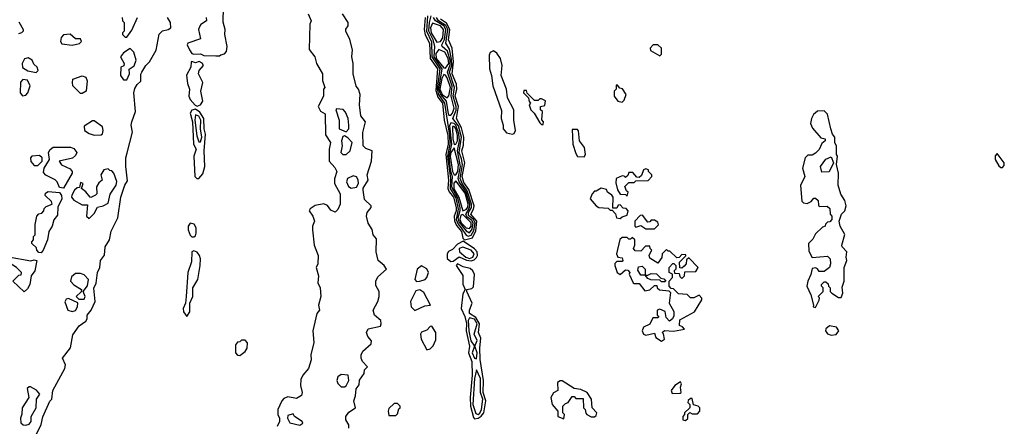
# Model space of a CAD drawing. Extents: x 2889633 to 3052318, y 540750 to 918690.
# Tile 617 of 656: x 2964250 to 2969996, y 855067 to 857442. Entities that reach past the tile are written whole.
import ezdxf

# ---------------------------------------------------------------- set-up
doc = ezdxf.new("R2010")
doc.units = 0

msp = doc.modelspace()

# ---------------------------------------------------------------- linework, layer by layer
at = {"layer": '0CON02XD'}
for points in [[(2965337.5, 857455), (2965340, 857435), (2965306.7, 857413.3), (2965299.3, 857400.7), (2965293.3, 857385), (2965305, 857330), (2965230, 857305), (2965227.5, 857295), (2965240, 857265), (2965253.6, 857243.6), (2965265, 857240), (2965305, 857242.5), (2965325, 857232.5), (2965395, 857230), (2965415, 857230), (2965423, 857237), (2965445, 857242.5), (2965457.5, 857255), (2965460, 857285), (2965446.2, 857355), (2965448.8, 857385), (2965436.4, 857426.4), (2965440, 857515)], [(2965933.8, 857475), (2965950, 857435), (2965943.3, 857415), (2965938.3, 857268.3), (2965972.5, 857225), (2965982.5, 857185), (2966016.7, 857125), (2966017, 857087), (2966030, 857045), (2966023.3, 857035), (2966022.5, 856995), (2965992, 856935), (2966005, 856907.5), (2966031.7, 856891.7), (2966035, 856770), (2966064, 856725), (2966056.2, 856685), (2966056.7, 856615), (2966088.3, 856578.3), (2966100, 856555), (2966087, 856513), (2966086.7, 856485), (2966120, 856425), (2966120, 856365), (2966107, 856333), (2966091.7, 856318.3), (2966065, 856330), (2966045.5, 856355.5), (2966025.5, 856365.5), (2965975, 856355.6), (2965945, 856336.2), (2965940, 856325), (2965960, 856295), (2965970, 856265), (2965958.8, 856235), (2965958.6, 856215), (2965968.6, 856125), (2965992, 856065), (2965990, 856015), (2965980, 855995), (2965994, 855945), (2965990, 855905), (2966002.5, 855875), (2966006.7, 855825), (2965993.6, 855773.6), (2966000, 855745), (2965983.6, 855726.4), (2965961.2, 855625), (2965966.1, 855556.1), (2965949.2, 855485), (2965950, 855455), (2965936, 855405), (2965902.5, 855365), (2965890.3, 855339.7), (2965889.2, 855305), (2965898.8, 855265), (2965894.1, 855245.9), (2965865, 855230), (2965815, 855238), (2965791.7, 855228.3), (2965778.8, 855215), (2965756.7, 855165), (2965756.2, 855135), (2965766, 855115), (2965766.2, 855095), (2965752.5, 855065)], [(2966170, 855055), (2966170, 855075), (2966152.5, 855105), (2966153.8, 855125), (2966170.5, 855149.5), (2966210, 855175), (2966200, 855215), (2966210, 855245), (2966212.5, 855285), (2966231.7, 855308.3), (2966233, 855337), (2966260, 855375), (2966263, 855397), (2966280, 855415), (2966250, 855445), (2966243.3, 855465), (2966243.3, 855485), (2966252.5, 855505), (2966301.7, 855548.3), (2966302.5, 855565), (2966281.7, 855591.7), (2966273.3, 855615), (2966283.9, 855636.1), (2966355, 855652.5), (2966360, 855665), (2966357.5, 855685), (2966320, 855715), (2966312.5, 855745), (2966340, 855795), (2966347.5, 855825), (2966347.5, 855855), (2966328.3, 855888.3), (2966327.5, 855915), (2966340.7, 855939.3), (2966390, 855985), (2966377.5, 856005), (2966342.5, 856035), (2966330, 856085), (2966331.7, 856161.7), (2966312.5, 856185), (2966307, 856217), (2966284.1, 856254.1), (2966273.8, 856295), (2966277.5, 856315), (2966300, 856345), (2966300, 856355), (2966261.7, 856391.7), (2966253.8, 856445), (2966255, 856457.5), (2966282.5, 856505), (2966277.5, 856535), (2966302.5, 856615), (2966307.5, 856675), (2966269.3, 856689.3), (2966253.3, 856705), (2966253, 856783), (2966267.5, 856845), (2966240.7, 856880.7), (2966232.5, 856945), (2966237.5, 857005), (2966227.5, 857035), (2966213.8, 857053.8), (2966196.7, 857125), (2966196.7, 857185), (2966188.8, 857225), (2966192.5, 857265), (2966176.7, 857325), (2966152.5, 857375), (2966153.3, 857386.7), (2966167.5, 857405), (2966167.5, 857425), (2966133.3, 857475)], [(2966630.4, 857465), (2966624, 857375), (2966653.2, 857313.2), (2966654.7, 857225), (2966701.2, 857155), (2966687.1, 857035), (2966694.8, 857004.8), (2966729.5, 856955), (2966757.8, 856765), (2966760.2, 856715), (2966746, 856645), (2966763.7, 856515), (2966761.2, 856455), (2966795, 856402), (2966809, 856335), (2966797.5, 856275), (2966808, 856248), (2966826.5, 856226.5), (2966855, 856183.3), (2966868, 856178)], [(2966649.2, 857465), (2966638.9, 857425), (2966635.8, 857375.8), (2966661.2, 857325), (2966671.2, 857285), (2966665.8, 857225), (2966712.9, 857155), (2966694.8, 857035), (2966704.8, 857004.8), (2966738.5, 856965), (2966750.8, 856890.8), (2966755, 856884)], [(2964245, 857430), (2964270, 857385), (2964270, 857375), (2964260, 857365), (2964241.7, 857358.3)], [(2964348.3, 855021.7), (2964375, 855077.5), (2964385, 855122.5), (2964426.4, 855213.6), (2964437.5, 855225), (2964443.3, 855275), (2964513.3, 855405), (2964516.7, 855425), (2964500, 855465), (2964546.7, 855525), (2964559.3, 855600.7), (2964597, 855653), (2964635, 855680), (2964642.5, 855695), (2964642.5, 855715), (2964667.5, 855745), (2964690, 855795), (2964683, 855873), (2964696.7, 855903.3), (2964703.3, 855965), (2964716.4, 855993.6), (2964721.2, 856035), (2964743.9, 856066.1), (2964747.5, 856115), (2964773.9, 856156.1), (2964784.1, 856205.9), (2964823.3, 856285), (2964840, 856405), (2964863.3, 856475), (2964879.3, 856500.7), (2964868.8, 856585), (2964868.8, 856635), (2964876, 856664), (2964907.5, 856785), (2964900, 856825), (2964903.3, 856845), (2964926.2, 856905), (2964916, 857015), (2964921.2, 857038.8), (2964935, 857062.5), (2964957, 857083), (2964957, 857123), (2964962.5, 857135), (2964986.4, 857173.6), (2965007.5, 857195), (2965047, 857263), (2965063.9, 857356.1), (2965083.9, 857376.1), (2965116.4, 857383.6), (2965132.5, 857395), (2965130, 857425), (2965112.5, 857455)], [(2964847.5, 857455), (2964850, 857435), (2964860, 857425), (2964860, 857375), (2964850, 857365), (2964850, 857355), (2964865, 857340), (2964875, 857340)], [(2964875, 857340), (2964905, 857380), (2964937.5, 857455)], [(2966616.9, 857455), (2966610, 857385), (2966615.9, 857354.1), (2966642.1, 857305), (2966644.6, 857215), (2966688.2, 857155), (2966678.7, 857028.7), (2966690, 856990), (2966717.3, 856955), (2966727.2, 856855), (2966747.9, 856765), (2966750, 856715), (2966735.8, 856655), (2966753.2, 856505), (2966748.7, 856455), (2966755.8, 856435.8), (2966781.5, 856405), (2966796.5, 856345), (2966796.6, 856325), (2966784.5, 856295), (2966786.9, 856266.9), (2966799.3, 856239.3), (2966827.3, 856205), (2966835.9, 856165.9), (2966845, 856156.7), (2966891.5, 856168.5), (2966911.6, 856208.4), (2966917.9, 856265), (2966883.5, 856305), (2966898.9, 856335), (2966901.2, 856355), (2966870.7, 856450.7), (2966841.5, 856491.5), (2966831.6, 856525), (2966848.2, 856605), (2966830.5, 856675), (2966840.7, 856709.3), (2966842.7, 856755), (2966829.1, 856809.1), (2966798.1, 856865), (2966811.1, 856935), (2966790.7, 856995), (2966800.8, 857035), (2966798.2, 857065), (2966774.6, 857125.4), (2966782.1, 857195), (2966773.1, 857275), (2966753.2, 857323.2), (2966759.3, 857385), (2966740.4, 857420.4), (2966704.7, 857444.7)], [(2966685, 857310), (2966705, 857313.5), (2966720, 857335), (2966722.9, 857385), (2966705.6, 857405), (2966659.1, 857420.9), (2966647.2, 857395), (2966651.3, 857365), (2966685, 857310)], [(2966755, 856884), (2966765, 856884.3), (2966775.4, 856895), (2966785.9, 856925), (2966767.1, 856995), (2966773.4, 857053.4), (2966746.6, 857135), (2966761.9, 857178.1), (2966762.6, 857205), (2966746.9, 857256.9), (2966715.8, 857285), (2966714.3, 857295), (2966728.4, 857325), (2966736.9, 857385), (2966724.6, 857405), (2966675.5, 857435), (2966665.5, 857455)], [(2966868, 856178), (2966885, 856182.7), (2966899.9, 856210.1), (2966907.5, 856255), (2966897.5, 856275), (2966868.7, 856298.7), (2966869.6, 856315), (2966886.7, 856345), (2966885.8, 856365), (2966861.9, 856441.9), (2966831.9, 856485), (2966820, 856515), (2966834.1, 856595), (2966828.9, 856628.9), (2966814.7, 856665), (2966827.3, 856755), (2966810.8, 856820.8), (2966776.7, 856865), (2966796.2, 856913.8), (2966797.8, 856935), (2966778.6, 856995), (2966786.4, 857046.4), (2966759.1, 857135), (2966771.2, 857175), (2966770.5, 857210.5), (2966758.8, 857268.8), (2966737.5, 857305), (2966747.9, 857385), (2966736.7, 857406.7), (2966693.6, 857435), (2966683.1, 857455)], [(2964555, 857293.3), (2964598.3, 857301.7), (2964610, 857315), (2964605, 857330), (2964575, 857330), (2964545, 857357.5), (2964505, 857352.5), (2964491.7, 857338.3), (2964487.5, 857315), (2964495, 857300), (2964555, 857293.3)], [(2967985, 857230), (2967995, 857240), (2967995.5, 857275.5), (2967975, 857294), (2967947.5, 857295), (2967930, 857275), (2967931.2, 857261.2), (2967985, 857230)], [(2964875, 857090), (2964890, 857125), (2964888.3, 857151.7), (2964917.3, 857172.7), (2964930, 857205), (2964915, 857252.5), (2964895, 857272.5), (2964855, 857247.5), (2964837.5, 857225), (2964860, 857185), (2964858.3, 857171.7), (2964840, 857165), (2964837.5, 857115), (2964855, 857090), (2964875, 857090)], [(2966735, 857158.1), (2966753.7, 857185), (2966750.5, 857215), (2966731.2, 857251.2), (2966695, 857268.1), (2966678, 857245), (2966680.6, 857215), (2966725, 857160.6), (2966735, 857158.1)], [(2967125, 856773.3), (2967135, 856777.5), (2967143.3, 856795), (2967133.8, 856853.8), (2967133.8, 856915), (2967096.7, 856985), (2967091.2, 857035), (2967060, 857115), (2967065.8, 857175), (2967055.7, 857215), (2967035, 857246.7), (2967015, 857260), (2966995, 857250), (2966990, 857235), (2966992, 857155), (2967003.8, 857115), (2967010.8, 857055), (2967061.2, 856911.2), (2967058.8, 856865), (2967071.2, 856825), (2967071.2, 856805), (2967091.7, 856781.7), (2967125, 856773.3)], [(2964345, 857132.5), (2964357.5, 857145), (2964352.5, 857165), (2964332.7, 857182.7), (2964322.5, 857205), (2964299.3, 857219.3), (2964277, 857213), (2964263.8, 857185), (2964265, 857162.5), (2964297, 857143), (2964345, 857132.5)], [(2965285, 856936.2), (2965305, 856944), (2965318.1, 856965), (2965306.9, 857025), (2965318.6, 857075), (2965292.5, 857125), (2965296.7, 857145), (2965322.5, 857175), (2965315, 857187.5), (2965297, 857197), (2965275, 857190), (2965255, 857197.5), (2965250, 857195), (2965247.5, 857165), (2965222.7, 857117.3), (2965228.3, 857068.3), (2965240, 857035), (2965237.1, 856995), (2965245.5, 856975.5), (2965272.9, 856942.9), (2965285, 856936.2)], [(2966745, 856985.7), (2966753.9, 856996.1), (2966764.7, 857045), (2966745, 857101.4), (2966735, 857118), (2966725, 857120.8), (2966712.5, 857097.5), (2966702.2, 857035), (2966714.9, 857004.9), (2966745, 856985.7)], [(2964265, 856997.5), (2964285, 857000), (2964296.7, 857015), (2964310, 857055), (2964295, 857087.5), (2964268.3, 857091.7), (2964253.6, 857076.4), (2964252.5, 857015), (2964265, 856997.5)], [(2964615, 857010), (2964605, 857010), (2964560, 857055), (2964557.5, 857075), (2964560, 857095), (2964615, 857113.3), (2964635, 857106.7), (2964644, 857085), (2964636.7, 857025), (2964615, 857010)], [(2967765, 856960), (2967778.3, 856971.7), (2967790, 857005), (2967768.3, 857038.3), (2967751.7, 857041.7), (2967738.3, 857058.3), (2967730, 857060), (2967730, 857035), (2967720, 857025), (2967720, 856995), (2967740, 856965), (2967765, 856960)], [(2967305, 856830), (2967306.7, 856845), (2967297, 856857), (2967300, 856905), (2967290, 856915), (2967290, 856935), (2967315, 856940), (2967317.5, 856967.5), (2967295, 856980), (2967285, 856980), (2967275, 856970), (2967255, 856970), (2967211.7, 857011.7), (2967208.3, 857028.3), (2967191.7, 857028.3), (2967190, 857015), (2967220, 856985), (2967223, 856963), (2967230, 856955), (2967223.3, 856945), (2967233.3, 856915), (2967252.5, 856895), (2967285, 856840), (2967295, 856830), (2967305, 856830)], [(2965295, 856514), (2965319.1, 856540.9), (2965330, 856585), (2965327.1, 856675), (2965333.6, 856773.6), (2965325.6, 856805), (2965324.4, 856865), (2965301.8, 856901.8), (2965275, 856918.8), (2965255, 856914), (2965244.2, 856895), (2965257.7, 856845), (2965264.3, 856714.3), (2965279.2, 856685), (2965266.2, 856645), (2965272.5, 856525), (2965282.5, 856515), (2965295, 856514)], [(2965305, 856727.5), (2965312.5, 856755), (2965304.2, 856805), (2965307.5, 856855), (2965295, 856878.6), (2965275, 856886), (2965272.1, 856855), (2965282.6, 856762.6), (2965295, 856727.5), (2965305, 856727.5)], [(2966155, 856787.5), (2966170, 856805), (2966170, 856825), (2966166.7, 856865), (2966151.7, 856901.7), (2966137, 856917), (2966098.3, 856921.7), (2966093.8, 856915), (2966113.3, 856855), (2966113.3, 856805), (2966155, 856787.5)], [(2968895, 855760), (2968916.4, 855803.6), (2968917.5, 855817.5), (2968910, 855825), (2968940, 855855), (2968940, 855875), (2968930, 855885), (2968930, 855895), (2968945, 855910), (2968955, 855910), (2968968.3, 855898.3), (2968970, 855885), (2968980, 855875), (2968980, 855855), (2968990, 855845), (2969028.3, 855818.3), (2969045, 855820), (2969053.3, 855845), (2969050.7, 855879.3), (2969062.5, 855915), (2969062.5, 855995), (2969076.7, 856035), (2969072.5, 856055), (2969077.5, 856085), (2969050, 856115), (2969047.5, 856125), (2969066.4, 856186.4), (2969037.5, 856235), (2969032.5, 856265), (2969046.7, 856305), (2969065.8, 856325), (2969074, 856355), (2969065.8, 856385), (2969042.3, 856422.3), (2969026.2, 856475), (2969028.8, 856545), (2969017.5, 856595), (2969022.5, 856645), (2969017.5, 856655), (2969017, 856703), (2969007.5, 856725), (2969006.7, 856755), (2968993, 856773), (2968983.6, 856803.6), (2968965, 856890), (2968945, 856910), (2968905, 856907.5), (2968882.5, 856887.5), (2968870, 856865), (2968866, 856835), (2968877.3, 856807.3), (2968925, 856752.5), (2968950, 856745), (2968950, 856735), (2968931.7, 856718.3), (2968915, 856683.3), (2968895, 856661.2), (2968875, 856651.2), (2968850.5, 856649.5), (2968833.8, 856635), (2968817.5, 856575), (2968832.5, 856525), (2968806.1, 856473.9), (2968815, 856382.5), (2968825, 856372.5), (2968845, 856367.5), (2968869.3, 856380.7), (2968885, 856400), (2968895, 856400), (2968910, 856385), (2968911.7, 856358.3), (2968915, 856350), (2968961.7, 856351.7), (2968978.3, 856338.3), (2968980, 856305), (2968990, 856295), (2968990, 856275), (2968978.3, 856261.7), (2968965, 856260), (2968951.7, 856248.3), (2968950, 856235), (2968935, 856230), (2968895, 856190), (2968879.3, 856160.7), (2968852.5, 856135), (2968855, 856090), (2968875, 856052.5), (2968965, 856060), (2968980, 856045), (2968982.5, 856015), (2968976.4, 855993.6), (2968945, 855970), (2968915, 855970), (2968906.4, 855986.4), (2968895, 855992.5), (2968875, 855987.5), (2968867, 855953), (2968848.8, 855915), (2968843.3, 855885), (2968867.5, 855835), (2968882.5, 855775), (2968880, 855765), (2968895, 855760)], [(2964685, 856766.2), (2964725, 856770), (2964732.5, 856775), (2964736.4, 856793.6), (2964733.3, 856815), (2964685, 856850), (2964675, 856850), (2964625, 856820), (2964627.5, 856795), (2964655, 856776.7), (2964685, 856766.2)], [(2966875, 856196.9), (2966891.2, 856218.8), (2966896.8, 856255), (2966888.8, 856268.8), (2966860.2, 856290.2), (2966853.3, 856305), (2966875.8, 856345), (2966876.6, 856365), (2966855.2, 856435.2), (2966814.7, 856495), (2966808.2, 856515), (2966822.5, 856585), (2966804.2, 856675), (2966816.4, 856735), (2966812.9, 856775), (2966796, 856825), (2966785, 856835.4), (2966765, 856840), (2966757.7, 856822.3), (2966770, 856715), (2966754, 856645), (2966762.4, 856565), (2966773.2, 856525), (2966770.3, 856465), (2966803.4, 856405), (2966817.6, 856345), (2966819.1, 856325), (2966807.4, 856285), (2966811.9, 856261.9), (2966855, 856208.9), (2966875, 856196.9)], [(2966785, 856712.5), (2966795, 856713.8), (2966805.3, 856735), (2966804.6, 856765.4), (2966795, 856805.6), (2966785, 856817.8), (2966775, 856818.6), (2966776.7, 856745), (2966785, 856712.5)], [(2967545, 856640), (2967552.5, 856655), (2967546.7, 856695), (2967516.2, 856735), (2967511.7, 856791.7), (2967505, 856800), (2967475, 856800), (2967478.8, 856715), (2967495, 856660), (2967505, 856642.5), (2967545, 856640)], [(2966155, 856653.3), (2966177.5, 856675), (2966190, 856725), (2966165, 856752.5), (2966145, 856762.5), (2966135, 856760), (2966127.5, 856735), (2966132.5, 856705), (2966123.8, 856665), (2966135, 856653.3), (2966155, 856653.3)], [(2964505, 856457.5), (2964481.7, 856461.7), (2964467.5, 856495), (2964456.4, 856506.4), (2964402.7, 856532.7), (2964388.8, 856548.8), (2964392.9, 856575), (2964423.3, 856625), (2964417.5, 856665), (2964427, 856683), (2964445, 856696.7), (2964546.1, 856696.1), (2964565, 856690), (2964583.3, 856665), (2964575, 856647.5), (2964557, 856633), (2964480, 856615), (2964493.6, 856593.6), (2964545, 856570), (2964556.2, 856555), (2964556.2, 856545), (2964505, 856457.5)], [(2966795, 856535.7), (2966806.9, 856555), (2966810.6, 856595), (2966785, 856693.8), (2966765, 856665.7), (2966762, 856645), (2966774.7, 856555), (2966785, 856535.8), (2966795, 856535.7)], [(2969985, 856577.5), (2969995, 856590), (2969996.2, 856605), (2969955, 856660), (2969943.6, 856646.4), (2969943.8, 856625), (2969965, 856587.5), (2969975, 856577.5), (2969985, 856577.5)], [(2964355, 856590), (2964380, 856615), (2964380, 856635), (2964365, 856647.5), (2964320, 856645), (2964313.3, 856635), (2964315, 856612.5), (2964335, 856590), (2964355, 856590)], [(2968931.7, 856551.7), (2968922.5, 856585), (2968955, 856627.5), (2968985, 856640), (2969000, 856605), (2968975, 856552.5), (2968931.7, 856551.7)], [(2964655, 856280), (2964685, 856310), (2964703.6, 856346.4), (2964736.4, 856353.6), (2964765, 856370), (2964778.3, 856421.7), (2964812.5, 856475), (2964816.1, 856496.1), (2964800, 856545), (2964788.3, 856558.3), (2964775, 856560), (2964765, 856570), (2964740, 856565), (2964722.5, 856535), (2964730, 856505), (2964710.7, 856489.3), (2964697.5, 856465), (2964700, 856425), (2964693, 856417), (2964665, 856402.5), (2964660, 856405), (2964636.4, 856436.4), (2964610, 856455), (2964620, 856485), (2964605, 856490), (2964598.3, 856461.7), (2964585, 856460), (2964570, 856445), (2964553.6, 856416.4), (2964552.5, 856405), (2964565, 856387.5), (2964615, 856360), (2964645, 856360), (2964640, 856295), (2964655, 856280)], [(2967795, 856410), (2967800, 856435), (2967791.7, 856441.7), (2967781.7, 856468.3), (2967805, 856490), (2967835, 856490), (2967845, 856500), (2967918.3, 856501.7), (2967940, 856525), (2967940, 856535), (2967920, 856555), (2967920, 856565), (2967905, 856570), (2967890, 856565), (2967878.3, 856531.7), (2967865, 856520), (2967851.7, 856521.7), (2967828.3, 856548.3), (2967805, 856550), (2967798.3, 856531.7), (2967785, 856520), (2967778.3, 856528.3), (2967765, 856530), (2967730, 856515), (2967728.3, 856488.3), (2967738.3, 856448.3), (2967753.3, 856423.3), (2967785, 856420), (2967795, 856410)], [(2966185, 856456.7), (2966215, 856463.3), (2966226.2, 856485), (2966225.8, 856505.8), (2966215, 856523.3), (2966195, 856528.8), (2966162.5, 856515), (2966156.7, 856495), (2966168.3, 856468.3), (2966185, 856456.7)], [(2966835, 856326.2), (2966855, 856333.8), (2966865, 856345.7), (2966867.8, 856365), (2966848.8, 856428.8), (2966795, 856500), (2966783.7, 856486.3), (2966783.1, 856455), (2966812.5, 856405), (2966835, 856326.2)], [(2964375, 856080), (2964361.7, 856081.7), (2964350, 856095), (2964348.3, 856108.3), (2964320, 856135), (2964320, 856145), (2964330, 856155), (2964330, 856175), (2964340, 856185), (2964340, 856245), (2964350, 856295), (2964361.7, 856308.3), (2964378.3, 856311.7), (2964390, 856325), (2964391.7, 856338.3), (2964405, 856350), (2964440, 856365), (2964435, 856380), (2964397.5, 856415), (2964400.7, 856429.3), (2964415, 856437.5), (2964481.7, 856431.7), (2964493.3, 856415), (2964496, 856395), (2964473, 856347), (2964469.3, 856300.7), (2964448.3, 856271.7), (2964440, 856235), (2964420, 856205), (2964412.5, 856155), (2964387.5, 856095), (2964375, 856080)], [(2967755, 856280), (2967765, 856290), (2967795, 856300), (2967800, 856325), (2967788.3, 856338.3), (2967771.7, 856341.7), (2967755, 856360), (2967741.7, 856358.3), (2967735, 856340), (2967711.7, 856341.7), (2967712.5, 856405), (2967706.4, 856416.4), (2967680, 856435), (2967675, 856450), (2967643, 856457), (2967615, 856440), (2967605, 856440), (2967590, 856425), (2967580, 856395), (2967613.3, 856355), (2967630, 856345), (2967685, 856340), (2967695, 856330), (2967708.3, 856328.3), (2967727, 856307), (2967733.6, 856283.6), (2967755, 856280)], [(2965265, 856172.5), (2965275, 856180), (2965280, 856195), (2965278.8, 856225), (2965267.7, 856247.7), (2965245, 856253.3), (2965232.5, 856235), (2965232.9, 856215), (2965245, 856183.3), (2965255, 856173.3), (2965265, 856172.5)], [(2966875, 856221.1), (2966885.2, 856234.8), (2966885, 856255.6), (2966835, 856304), (2966825, 856300), (2966819.1, 856275), (2966826, 856255), (2966855, 856226.8), (2966875, 856221.1)], [(2967955, 856220), (2967977, 856243), (2967975, 856260), (2967955, 856270), (2967935, 856270), (2967928.3, 856261.7), (2967915, 856260), (2967885, 856300), (2967871.7, 856298.3), (2967840, 856265), (2967840, 856235), (2967845, 856230), (2967875, 856240), (2967905, 856220), (2967955, 856220)], [(2966765, 856030), (2966778.6, 856031.4), (2966815, 856055.6), (2966857.1, 856037.1), (2966885, 856032.5), (2966901.4, 856038.6), (2966916.5, 856053.5), (2966921.9, 856065), (2966920, 856085), (2966903.9, 856103.9), (2966837.5, 856147.5), (2966805, 856130), (2966775, 856100), (2966752.2, 856087.8), (2966744.3, 856075), (2966745, 856046.7), (2966765, 856030)], [(2967995, 855563.3), (2968012.5, 855575), (2968007, 855607), (2968000, 855615), (2968013, 855627), (2968065, 855622.5), (2968130, 855635), (2968118.3, 855648.3), (2968100, 855655), (2968101.7, 855688.3), (2968187.5, 855735), (2968230, 855805), (2968230, 855815), (2968215, 855832.5), (2968185, 855817.5), (2968165, 855817.5), (2968145, 855837.5), (2968095, 855840), (2968065, 855870), (2968051.7, 855871.7), (2968040, 855885), (2968040, 855915), (2968060, 855935), (2968060, 855955), (2968040, 855965), (2968040, 855995), (2968061.7, 856018.3), (2968068.3, 856018.3), (2968080, 856005), (2968080, 855985), (2968070, 855975), (2968071.7, 855961.7), (2968098.3, 855958.3), (2968101.7, 855941.7), (2968115, 855930), (2968130, 855945), (2968131.7, 855968.3), (2968195, 855970), (2968210, 855995), (2968155, 856050), (2968141.7, 856038.3), (2968140, 856015), (2968128.3, 856001.7), (2968115, 855990), (2968101.7, 855991.7), (2968100, 856025), (2968138.3, 856061.7), (2968138.3, 856068.3), (2968115, 856070), (2968098.3, 856051.7), (2968085, 856050), (2968045, 856090), (2968035, 856090), (2968025, 856100), (2968000, 856075), (2967997, 856053), (2967975, 856020), (2967928.3, 856048.3), (2967923, 856067), (2967940, 856095), (2967930, 856105), (2967928.3, 856118.3), (2967901.7, 856118.3), (2967875, 856090), (2967841.7, 856091.7), (2967832.5, 856105), (2967840, 856125), (2967840, 856155), (2967825, 856170), (2967815, 856160), (2967805, 856160), (2967795, 856170), (2967765, 856170), (2967753, 856157), (2967732.5, 856075), (2967740, 856055), (2967765, 856050), (2967770, 856035), (2967765, 856030), (2967735, 856030), (2967723, 856017), (2967722.5, 856005), (2967737.5, 855965), (2967755, 855952.5), (2967785, 855980), (2967798.3, 855978.3), (2967810, 855965), (2967807.5, 855955), (2967830, 855905), (2967835, 855900), (2967865, 855900), (2967898.3, 855858.3), (2967927, 855863), (2967955, 855890), (2967968.3, 855888.3), (2967970, 855875), (2967983, 855863), (2968038.3, 855858.3), (2968047.5, 855847.5), (2968040, 855785), (2968067.5, 855737.5), (2968067.5, 855712.5), (2968060, 855695), (2968041.7, 855681.7), (2968023, 855703), (2968016.4, 855736.4), (2967985, 855750), (2967970, 855745), (2967970, 855715), (2967980, 855705), (2967975, 855700), (2967945, 855700), (2967926.7, 855663.3), (2967890, 855645), (2967882.5, 855625), (2967890, 855605), (2967905, 855600), (2967955, 855610), (2967962.5, 855585), (2967995, 855563.3)], [(2965225, 855707.5), (2965242, 855735), (2965243.3, 855785), (2965260, 855825), (2965260, 855875), (2965288.6, 855925), (2965302, 856005), (2965304, 856045), (2965298.8, 856065), (2965285, 856083.3), (2965265, 856092.5), (2965253.9, 856086.1), (2965252.7, 856027.3), (2965230, 855965), (2965222, 855825), (2965216.7, 855785), (2965203.8, 855755), (2965206.2, 855735), (2965225, 855707.5)], [(2966875, 856046.8), (2966895, 856054.5), (2966902.5, 856075), (2966885, 856095.5), (2966835, 856112.5), (2966814, 856105), (2966816.2, 856085), (2966853.9, 856053.9), (2966875, 856046.8)], [(2964275, 855852.5), (2964210, 855915), (2964245, 855950), (2964258.3, 855951.7), (2964260, 855965), (2964230, 855995), (2964182.5, 856025), (2964173.3, 856045), (2964184.1, 856055.9), (2964315, 856032.5), (2964335, 856040), (2964350, 856035), (2964338.8, 855975), (2964317.5, 855945), (2964308.8, 855895), (2964295, 855870), (2964275, 855852.5)], [(2966565, 855912.5), (2966585, 855914), (2966615.9, 855924.1), (2966626, 855935), (2966635.6, 855964.4), (2966625, 855986), (2966595, 856003.8), (2966570, 855985), (2966556.7, 855925), (2966565, 855912.5)], [(2966905, 855111.2), (2966925, 855114.2), (2966943.9, 855126.1), (2966958.1, 855145), (2966971.1, 855215), (2966955.6, 855265), (2966956.2, 855335), (2966937.8, 855457.8), (2966934.5, 855525), (2966941.7, 855581.7), (2966927.5, 855615), (2966933.9, 855665), (2966912.7, 855702.7), (2966875.8, 855725.8), (2966875.7, 855745), (2966890.5, 855785), (2966860, 855855), (2966860, 855865), (2966887.9, 855872.1), (2966898.9, 855881.1), (2966903.2, 855953.2), (2966894.6, 855974.6), (2966878, 855988), (2966838.1, 855998.1), (2966805, 856016.2), (2966798, 856005), (2966835, 855946.7), (2966836.7, 855896.7), (2966850, 855865), (2966835, 855840), (2966825.5, 855755), (2966847.4, 855707.4), (2966857.3, 855667.3), (2966855.4, 855625), (2966874.4, 855535.6), (2966868.9, 855495), (2966887.8, 855445), (2966891.2, 855365), (2966879.5, 855235), (2966880.9, 855185), (2966897.9, 855117.9), (2966905, 855111.2)], [(2968015, 855910), (2967995, 855910), (2967985, 855920), (2967933, 855923), (2967915, 855930), (2967900, 855950), (2967875, 855950), (2967858.3, 855978.3), (2967861.7, 855998.3), (2967881.7, 856001.7), (2967900, 855985), (2967900, 855950), (2967915, 855950), (2967935, 855960), (2967967, 855957), (2967991.7, 855931.7), (2968008.3, 855928.3), (2968020, 855915), (2968015, 855910)], [(2964625, 855810), (2964632.5, 855825), (2964620, 855855), (2964645, 855887.5), (2964652, 855925), (2964625, 855952), (2964605, 855959.2), (2964575, 855958.8), (2964551.2, 855938.8), (2964546.2, 855915), (2964565, 855892.5), (2964610, 855865), (2964608.3, 855851.7), (2964580, 855825), (2964595, 855810), (2964625, 855810)], [(2966555, 855743.3), (2966615, 855771.2), (2966647.5, 855775), (2966609.1, 855849.1), (2966585, 855862.9), (2966561.7, 855858.3), (2966530, 855795), (2966534.3, 855765), (2966555, 855743.3)], [(2964555, 855737.5), (2964575, 855742.5), (2964587.5, 855765), (2964588.3, 855788.3), (2964535, 855813.3), (2964520.7, 855809.3), (2964513.9, 855793.9), (2964530, 855745), (2964555, 855737.5)], [(2966915, 855461.2), (2966920, 855495), (2966906.7, 855535), (2966918.7, 855568.7), (2966902.5, 855605), (2966920, 855665), (2966905, 855691.8), (2966875, 855699.4), (2966867.7, 855685), (2966870.8, 855625), (2966883.6, 855565), (2966903.3, 855535), (2966891.1, 855495), (2966905, 855463.8), (2966915, 855461.2)], [(2966625, 855512.5), (2966645, 855520), (2966663.4, 855536.6), (2966677.6, 855572.4), (2966678.6, 855615), (2966655, 855652.5), (2966645, 855650), (2966625, 855628), (2966593.8, 855616.2), (2966588, 855605), (2966593.1, 855575), (2966625, 855512.5)], [(2968985, 855600), (2969015, 855603.3), (2969030, 855625), (2969016.1, 855646.1), (2968976.4, 855653.6), (2968953.9, 855636.1), (2968952.5, 855625), (2968965, 855607.5), (2968985, 855600)], [(2965535, 855480), (2965566.4, 855503.6), (2965577, 855523), (2965580, 855555), (2965565, 855570), (2965545, 855570), (2965535, 855560), (2965521.7, 855558.3), (2965508.3, 855541.7), (2965510, 855495), (2965521.7, 855481.7), (2965535, 855480)], [(2966925, 855135.7), (2966935, 855143.1), (2966944.6, 855165.4), (2966952, 855225), (2966940, 855265), (2966940, 855345), (2966915, 855397.5), (2966903.2, 855345), (2966894.1, 855195), (2966910.9, 855140.9), (2966925, 855135.7)], [(2966145, 855296.7), (2966155, 855303.3), (2966170, 855335), (2966166.7, 855365), (2966125, 855370), (2966106.7, 855355), (2966100, 855335), (2966106.4, 855316.4), (2966125, 855297.5), (2966145, 855296.7)], [(2964285, 855073.3), (2964305, 855080), (2964316.7, 855095), (2964317.5, 855125), (2964346.7, 855175), (2964347.5, 855225), (2964366.7, 855255), (2964348.3, 855278.3), (2964313, 855297), (2964305, 855297.5), (2964293, 855287), (2964302.5, 855235), (2964263.8, 855175), (2964263, 855137), (2964253.8, 855115), (2964256.4, 855086.4), (2964270, 855075), (2964285, 855073.3)], [(2967425, 855110), (2967430, 855135), (2967420, 855145), (2967420, 855185), (2967435, 855200), (2967450, 855205), (2967475, 855240), (2967485, 855240), (2967495, 855230), (2967538.3, 855228.3), (2967540, 855175), (2967550, 855165), (2967553, 855143), (2967560, 855135), (2967585, 855122.5), (2967605, 855122.5), (2967615, 855130), (2967617.5, 855145), (2967590, 855175), (2967587.5, 855225), (2967562.5, 855265), (2967525, 855282.5), (2967485, 855287.5), (2967415, 855332.5), (2967405, 855332.5), (2967388.3, 855321.7), (2967390, 855275), (2967365, 855262.5), (2967350, 855235), (2967357.5, 855195), (2967390, 855155), (2967390, 855125), (2967425, 855110)], [(2968058.3, 855258.3), (2968105, 855260), (2968110, 855265), (2968106.2, 855295), (2968112.5, 855315), (2968106.7, 855326.7), (2968073.3, 855305), (2968052.5, 855275), (2968058.3, 855258.3)], [(2968135, 855100), (2968148.3, 855111.7), (2968150, 855135), (2968161.7, 855148.3), (2968175, 855140), (2968205, 855140), (2968220, 855155), (2968220, 855175), (2968210, 855185), (2968181.7, 855191.7), (2968175, 855230), (2968165, 855230), (2968151.7, 855218.3), (2968150, 855205), (2968160, 855195), (2968160, 855175), (2968130, 855145), (2968130, 855135), (2968120, 855125), (2968120, 855105), (2968135, 855100)], [(2966445, 855130), (2966455, 855140), (2966461.7, 855168.3), (2966470, 855175), (2966470, 855185), (2966455, 855200), (2966435, 855200), (2966405, 855170), (2966400, 855155), (2966405, 855130), (2966445, 855130)], [(2965885, 855073.3), (2965902.5, 855085), (2965897.5, 855095), (2965853.6, 855123.6), (2965845, 855140), (2965815, 855130), (2965813.3, 855115), (2965827, 855087), (2965885, 855073.3)]]:
    msp.add_lwpolyline(points, dxfattribs=at)

doc.saveas('drawing.dxf')
